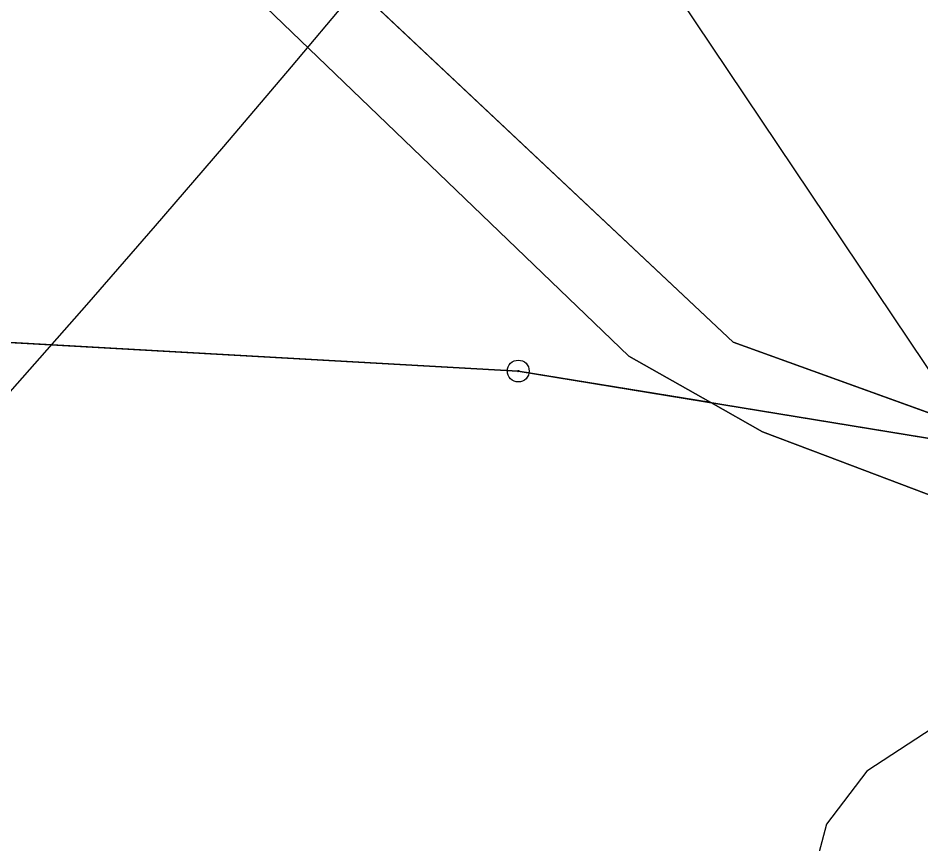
# Model space of a CAD drawing. Extents: x -706130 to -698555, y -971544 to -967260.
# Drawn here: x -703566.82 to -703525.41, y -970330.64 to -970292.78 of the extents above; entities that cross this region are included whole.
import ezdxf

# ---------------------------------------------------------------- set-up
doc = ezdxf.new("R2010")
doc.units = 0
for name, color, linetype in [('Archeologická naleziště S', 7, 'Continuous'), ('BPEJ hranice S', 7, 'Continuous'), ('BPEJ I-II trida ochrany S', 7, 'Continuous'), ('Docházková izochrona - VLAK N', 7, 'Continuous'), ('KN_Hranice_parcel', 7, 'Continuous'), ('KN_Polygon parcely', 7, 'Continuous'), ('KN_POZEMKY_10_LESNI POZEMEK', 7, 'Continuous'), ('KN_POZEMKY_2_ORNA PUDA', 7, 'Continuous'), ('KN_Značky bodu BP', 7, 'Continuous'), ('Plochy lesní všeobecné S', 7, 'Continuous'), ('Plochy zemědělské všeobecné CELEK S', 7, 'Continuous'), ('Regulační bloky v krajině S', 7, 'Continuous'), ('VÝŠKOPIS_vrstevnice hlavní', 7, 'Continuous')]:
    doc.layers.add(name, color=color, linetype=linetype)

msp = doc.modelspace()

# ---------------------------------------------------------------- linework, layer by layer
at = {"layer": 'Archeologická naleziště S'}
msp.add_lwpolyline([(-703408.701, -970993.876), (-703586.125, -970875.938), (-703659.438, -970897.188), (-703878.375, -970326.375), (-703591.188, -970210.375), (-703362.812, -970550.625), (-703335.438, -970886.438), (-703375.42, -970994.479)], dxfattribs=at)
at = {"layer": 'BPEJ hranice S'}
for points in [[(-703468.401, -970287.226), (-703482.648, -970294.972), (-703501.232, -970303.648), (-703520.214, -970312.627), (-703520.551, -970312.787), (-703524.71, -970314.755), (-703529.679, -970312.882), (-703530.488, -970312.577), (-703532.685, -970311.749), (-703535.054, -970310.407), (-703538.811, -970308.28), (-703558.229, -970289.606)], [(-703558.229, -970289.606), (-703538.811, -970308.28), (-703535.054, -970310.407), (-703543.88, -970308.96), (-703575.83, -970307.17)], [(-703521.358, -970401.721), (-703526.313, -970392.115), (-703527.019, -970386.612), (-703527.598, -970382.095), (-703530.212, -970378.882), (-703530.266, -970378.816), (-703534.749, -970374.763), (-703545.4, -970365.134), (-703570.987, -970342.269), (-703571.145, -970341.063), (-703571.653, -970337.187), (-703571.796, -970336.097), (-703573.339, -970330.87), (-703576.752, -970319.302), (-703578.857, -970310.66), (-703579.078, -970309.754), (-703575.024, -970310.008), (-703575.83, -970307.17), (-703543.88, -970308.96), (-703535.054, -970310.407), (-703532.685, -970311.749), (-703530.488, -970312.577), (-703529.679, -970312.882), (-703524.71, -970314.755)]]:
    msp.add_lwpolyline(points, dxfattribs=at)
at = {"layer": 'BPEJ I-II trida ochrany S'}
for p, q in [((-703543.88, -970308.96), (-703575.83, -970307.17)), ((-703535.052, -970310.408), (-703543.88, -970308.96)), ((-703532.685, -970311.749), (-703535.052, -970310.408)), ((-703530.488, -970312.577), (-703532.685, -970311.749)), ((-703529.679, -970312.882), (-703530.488, -970312.577)), ((-703524.71, -970314.755), (-703529.679, -970312.882))]:
    msp.add_line(p, q, dxfattribs=at)
at = {"layer": 'Docházková izochrona - VLAK N'}
msp.add_circle((-704165.451, -969778.767), 800, dxfattribs=at)
at = {"layer": 'KN_Hranice_parcel'}
for points in [[(-703599.73, -970265.63), (-703590.14, -970267.18), (-703570.06, -970274.88), (-703565.14, -970278.41), (-703534.02, -970307.63), (-703519.13, -970313.02)], [(-703519.13, -970313.02), (-703543.88, -970308.96), (-703575.83, -970307.17)]]:
    msp.add_lwpolyline(points, dxfattribs=at)
at = {"layer": 'KN_Polygon parcely'}
for points in [[(-703283.62, -970291.32), (-703386.06, -970282.33), (-703439.71, -970275.77), (-703538.48, -970248.43), (-703572.48, -970248.41), (-703594.85, -970252.66), (-703599.73, -970265.63), (-703590.14, -970267.18), (-703570.06, -970274.88), (-703565.14, -970278.41), (-703534.02, -970307.63), (-703519.13, -970313.02), (-703507.08, -970316.99), (-703464.62, -970329.07), (-703414.53, -970329.99), (-703393.17, -970334.04), (-703344.42, -970343.17)], [(-703101.77, -970393.29), (-703180.98, -970367.52), (-703222.41, -970359.09), (-703238.4, -970354.77), (-703282.08, -970349.74), (-703302.56, -970346.95), (-703344.42, -970343.17), (-703393.17, -970334.04), (-703414.53, -970329.99), (-703464.62, -970329.07), (-703507.08, -970316.99), (-703519.13, -970313.02), (-703543.88, -970308.96), (-703575.83, -970307.17), (-703567.84, -970335.32), (-703520.6, -970377.03), (-703394.73, -970395.4), (-703351.24, -970400.63), (-703308.86, -970406.89), (-703299.83, -970408.91), (-703222.69, -970421.09), (-703201.65, -970428.27), (-703127.84, -970453.09)]]:
    msp.add_lwpolyline(points, dxfattribs=at)
msp.add_lwpolyline([(-703575.83, -970307.17), (-703543.88, -970308.96), (-703519.13, -970313.02), (-703534.02, -970307.63), (-703565.14, -970278.41), (-703570.06, -970274.88), (-703590.14, -970267.18), (-703599.73, -970265.63), (-703609.71, -970264.02), (-703624.74, -970265.74), (-703731.89, -970278.02), (-703810.39, -970283.01), (-703832.17, -970298.91), (-703799.54, -970296.87), (-703763.35, -970295.57), (-703733.34, -970294.74), (-703702.74, -970299.14), (-703672.63, -970303.91), (-703634.06, -970304.37), (-703623.56, -970304.51)], close=True, dxfattribs=at)
at = {"layer": 'KN_POZEMKY_10_LESNI POZEMEK'}
for p, q in [((-703565.14, -970278.41), (-703534.02, -970307.63)), ((-703543.88, -970308.96), (-703575.83, -970307.17)), ((-703534.02, -970307.63), (-703519.13, -970313.02)), ((-703519.13, -970313.02), (-703543.88, -970308.96))]:
    msp.add_line(p, q, dxfattribs=at)
at = {"layer": 'KN_POZEMKY_2_ORNA PUDA'}
for p, q in [((-703534.02, -970307.63), (-703565.14, -970278.41)), ((-703575.83, -970307.17), (-703543.88, -970308.96)), ((-703519.13, -970313.02), (-703534.02, -970307.63)), ((-703543.88, -970308.96), (-703519.13, -970313.02))]:
    msp.add_line(p, q, dxfattribs=at)
at = {"layer": 'KN_Značky bodu BP'}
for radius in [0.5, 0.0303]:
    msp.add_circle((-703543.88, -970308.96), radius, dxfattribs=at)
at = {"layer": 'Plochy lesní všeobecné S'}
for p, q in [((-703534.02, -970307.63), (-703565.14, -970278.41)), ((-703575.83, -970307.17), (-703543.88, -970308.96)), ((-703519.13, -970313.02), (-703534.02, -970307.63)), ((-703543.88, -970308.96), (-703519.13, -970313.02))]:
    msp.add_line(p, q, dxfattribs=at)
at = {"layer": 'Plochy zemědělské všeobecné CELEK S'}
for p, q in [((-703565.14, -970278.41), (-703534.02, -970307.63)), ((-703543.88, -970308.96), (-703575.83, -970307.17)), ((-703534.02, -970307.63), (-703519.13, -970313.02)), ((-703519.13, -970313.02), (-703543.88, -970308.96))]:
    msp.add_line(p, q, dxfattribs=at)
at = {"layer": 'Regulační bloky v krajině S'}
for p, q in [((-703534.02, -970307.63), (-703565.14, -970278.41)), ((-703565.14, -970278.41), (-703534.02, -970307.63)), ((-703575.83, -970307.17), (-703543.88, -970308.96)), ((-703543.88, -970308.96), (-703575.83, -970307.17)), ((-703519.13, -970313.02), (-703534.02, -970307.63)), ((-703534.02, -970307.63), (-703519.13, -970313.02)), ((-703543.88, -970308.96), (-703519.13, -970313.02)), ((-703519.13, -970313.02), (-703543.88, -970308.96))]:
    msp.add_line(p, q, dxfattribs=at)
at = {"layer": 'VÝŠKOPIS_vrstevnice hlavní'}
msp.add_lwpolyline([(-703341.135, -970302.907), (-703372.665, -970313.322), (-703386.79, -970316.604), (-703395.35, -970317.887), (-703402.483, -970320.17), (-703411.044, -970324.45), (-703419.604, -970330.87), (-703426.737, -970335.293), (-703435.012, -970338.86), (-703443.002, -970340.572), (-703450.991, -970341.143), (-703463.546, -970339.859), (-703477.243, -970336.434), (-703503.494, -970326.591), (-703512.34, -970324.165), (-703518.047, -970323.594), (-703523.753, -970324.593), (-703527.891, -970327.304), (-703529.745, -970329.729), (-703531.743, -970337.291), (-703530.601, -970344.139), (-703525.037, -970354.268), (-703475.816, -970411.622)], dxfattribs=at)

doc.saveas('drawing.dxf')
